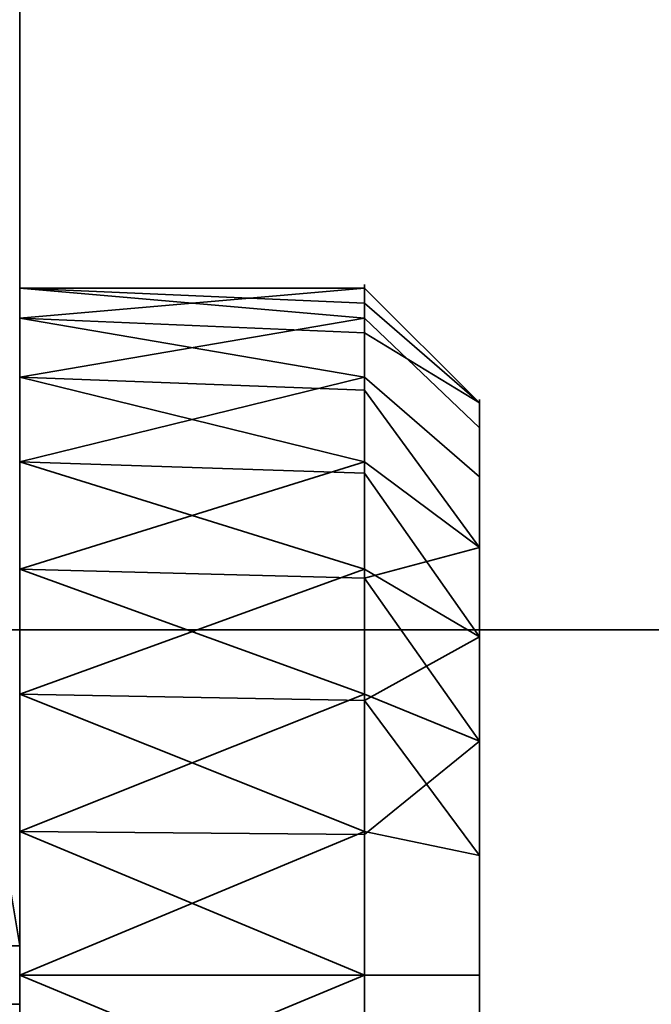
# Model space of a CAD drawing. Header units: millimetres. Extents: x -503 to 6703, y -110 to 193.
# Tile 276 of 656: x 337.5 to 340.25, y -15.63 to -11.35. Entities that reach past the tile are written whole.
import ezdxf

# ---------------------------------------------------------------- set-up
doc = ezdxf.new("R2010")
doc.units = ezdxf.units.MM
doc.layers.add('151', color=7, linetype='Continuous', true_color=0xffffff)

# ---------------------------------------------------------------- blocks, each defined once
blk = doc.blocks.new('UG_SURFACE_001')
at = {"layer": '151', "color": 252, "linetype": 'Continuous', "lineweight": 35}
for points in [[(502.5, -14, 2212.25), (502.5, 174.4, 2212.25), (-502.5, 174.4, 2212.25), (-502.5, -14, 2212.25)], [(-352.5, -14, 2062.2499), (-352.5, 174.4, 2062.2499), (352.5, 174.4, 2062.2499), (352.5, -14, 2062.2499)], [(502.5, -14, 2212.25), (-502.5, -14, 2212.25), (-352.5, -14, 2062.2499), (352.5, -14, 2062.2499)]]:
    blk.add_3dface(points, dxfattribs=at)
blk = doc.blocks.new('UG_SURFACE_068')
at = {"layer": '151', "color": 252, "linetype": 'Continuous', "lineweight": 35}
for points in [[(-368, -14, 2075.2499), (368, -14, 2075.2499), (366.5, -14, 2073.75), (-366.5, -14, 2073.75)], [(-368, -14, 2075.2499), (-368, -25.92, 2075.2499), (368, -25.92, 2075.2499), (368, -14, 2075.2499)], [(-366.5, -14, 2073.75), (366.5, -14, 2073.75), (366.5, -25.92, 2073.75), (-366.5, -25.92, 2073.75)]]:
    blk.add_3dface(points, dxfattribs=at)
blk = doc.blocks.new('UG_SURFACE_092')
at = {"layer": '151', "color": 252, "linetype": 'Continuous', "lineweight": 35}
for points in [[(335.5, -22, 331.25), (337.5, -22, 331.25), (337.5, -9, 331.25), (335.5, -9, 331.25)], [(335.5, -9, 322.25), (337.5, -9, 322.25), (337.5, -22, 322.25), (335.5, -22, 322.25)], [(337.5, -9, 331.25), (337.5, -13.7366, 329.1771), (337.5, -12.9019, 328.25)], [(337.5, -9, 331.25), (337.5, -22, 331.25), (337.5, -16.1237, 329.6844), (337.5, -14.8763, 329.6844)], [(337.5, -9, 322.25), (337.5, -12.6468, 325.8229), (337.5, -13.2706, 324.7426)], [(337.5, -12.9019, 328.25), (337.5, -12.5164, 327.0636), (337.5, -9, 331.25)], [(337.5, -12.5164, 327.0636), (337.5, -12.6468, 325.8229), (337.5, -9, 322.25), (337.5, -9, 331.25)], [(337.5, -14.8763, 329.6844), (337.5, -13.7366, 329.1771), (337.5, -9, 331.25)], [(337.5, -13.2706, 324.7426), (337.5, -14.2798, 324.0094), (337.5, -9, 322.25)], [(337.5, -22, 322.25), (337.5, -9, 322.25), (337.5, -15.5, 323.75), (337.5, -16.7202, 324.0094)], [(337.5, -14.2798, 324.0094), (337.5, -15.5, 323.75), (337.5, -9, 322.25)], [(337.5, -12.5164, 327.0636), (339, -12.5816, 327.0567), (339, -12.5164, 326.4364)], [(339, -12.5164, 326.4364), (337.5, -12.6468, 325.8229), (337.5, -12.5164, 327.0636)], [(339, -12.6468, 327.677), (337.5, -12.5164, 327.0636), (337.5, -12.9019, 328.25)], [(339, -12.6468, 327.677), (339, -12.5816, 327.0567), (337.5, -12.5164, 327.0636)], [(339, -12.5164, 326.4364), (339, -12.7092, 325.8432), (337.5, -12.6468, 325.8229)], [(339.5, -13.0137, 326.4887), (339, -12.5164, 326.4364), (339, -12.5816, 327.0567)], [(339, -12.7092, 325.8432), (339, -12.5164, 326.4364), (339.5, -13.0137, 326.4887)], [(339, -12.5816, 327.0567), (339, -12.6468, 327.677), (339.5, -13.1224, 327.5225), (339.5, -13.0137, 326.4887)], [(337.5, -12.6468, 325.8229), (339, -12.7092, 325.8432), (339, -12.9019, 325.25)], [(339, -12.9019, 325.25), (337.5, -13.2706, 324.7426), (337.5, -12.6468, 325.8229)], [(337.5, -12.9019, 328.25), (339, -12.9587, 328.2172), (339, -12.6468, 327.677)], [(339.5, -13.6421, 328.4228), (339.5, -13.1224, 327.5225), (339, -12.6468, 327.677), (339, -12.9587, 328.2172)], [(339.5, -13.0137, 326.4887), (339.5, -13.3349, 325.5), (339, -12.9019, 325.25), (339, -12.7092, 325.8432)], [(337.5, -12.9019, 328.25), (337.5, -13.7366, 329.1771), (339, -13.2706, 328.7574)], [(339, -13.2706, 328.7574), (339, -12.9587, 328.2172), (337.5, -12.9019, 328.25)], [(339, -12.9019, 325.25), (339, -13.3193, 324.7865), (337.5, -13.2706, 324.7426)], [(339, -13.3193, 324.7865), (339, -12.9019, 325.25), (339.5, -13.3349, 325.5), (339.5, -14.0305, 324.7274)], [(339, -12.9587, 328.2172), (339, -13.2706, 328.7574), (339.5, -13.6421, 328.4228)], [(339.5, -13.3349, 325.5), (339.5, -13.0137, 326.4887), (339.5, -13.1224, 327.5225), (339.5, -15.5, 326.75)], [(339.5, -13.1224, 327.5225), (339.5, -13.6421, 328.4228), (339.5, -14.4832, 329.0339), (339.5, -15.5, 326.75)], [(337.5, -14.2798, 324.0094), (337.5, -13.2706, 324.7426), (339, -13.7366, 324.3229)], [(337.5, -13.2706, 324.7426), (339, -13.3193, 324.7865), (339, -13.7366, 324.3229)], [(337.5, -13.7366, 329.1771), (339, -13.7752, 329.124), (339, -13.2706, 328.7574)], [(339.5, -14.4832, 329.0339), (339.5, -13.6421, 328.4228), (339, -13.2706, 328.7574), (339, -13.7752, 329.124)], [(339.5, -14.0305, 324.7274), (339, -13.7366, 324.3229), (339, -13.3193, 324.7865)], [(339.5, -15.5, 326.75), (339.5, -14.9802, 324.3046), (339.5, -14.0305, 324.7274), (339.5, -13.3349, 325.5)], [(337.5, -13.7366, 329.1771), (337.5, -14.8763, 329.6844), (339, -14.2798, 329.4906)], [(339, -14.2798, 329.4906), (339, -13.7752, 329.124), (337.5, -13.7366, 329.1771)], [(339, -13.7366, 324.3229), (339, -14.3065, 324.0693), (337.5, -14.2798, 324.0094)], [(339, -14.3065, 324.0693), (339, -13.7366, 324.3229), (339.5, -14.0305, 324.7274)], [(339, -13.7752, 329.124), (339, -14.2798, 329.4906), (339.5, -14.4832, 329.0339)], [(339.5, -14.0305, 324.7274), (339.5, -14.9802, 324.3046), (339, -14.8763, 323.8156), (339, -14.3065, 324.0693)], [(337.2102, -14.0959, 317.1327), (337.4239, -15.373, 317.1327), (337.5, -15.373, 316.75), (337.2835, -14.0788, 316.75)], [(337.2835, -14.0788, 314.75), (337.5, -15.373, 314.75), (337.4239, -15.373, 314.3673), (337.2102, -14.0959, 314.3673)], [(337.2835, -14.0788, 336.75), (337.5, -15.373, 336.75), (337.4239, -15.373, 336.3673), (337.2102, -14.0959, 336.3673)], [(337.2102, -14.0959, 339.1327), (337.4239, -15.373, 339.1327), (337.5, -15.373, 338.75), (337.2835, -14.0788, 338.75)], [(337.5, -15.373, 338.75), (337.5, -15.373, 336.75), (337.2835, -14.0788, 336.75), (337.2835, -14.0788, 338.75)], [(337.5, -15.373, 316.75), (337.5, -15.373, 314.75), (337.2835, -14.0788, 314.75), (337.2835, -14.0788, 316.75)], [(337.5, -15.5, 323.75), (337.5, -14.2798, 324.0094), (339, -14.8763, 323.8156)], [(337.5, -14.2798, 324.0094), (339, -14.3065, 324.0693), (339, -14.8763, 323.8156)], [(337.5, -14.8763, 329.6844), (339, -14.8899, 329.6203), (339, -14.2798, 329.4906)], [(339.5, -14.4832, 329.0339), (339, -14.2798, 329.4906), (339, -14.8899, 329.6203)], [(339, -14.8899, 329.6203), (339, -15.5, 329.75), (339.5, -15.5, 329.25), (339.5, -14.4832, 329.0339)], [(339.5, -14.4832, 329.0339), (339.5, -15.5, 329.25), (339.5, -16.5168, 329.0339), (339.5, -15.5, 326.75)], [(339, -15.5, 329.75), (337.5, -14.8763, 329.6844), (337.5, -16.1237, 329.6844)], [(339, -15.5, 329.75), (339, -14.8899, 329.6203), (337.5, -14.8763, 329.6844)], [(339, -14.8763, 323.8156), (339, -15.5, 323.75), (337.5, -15.5, 323.75)], [(339, -15.5, 323.75), (339, -14.8763, 323.8156), (339.5, -14.9802, 324.3046), (339.5, -15.5, 324.25)], [(339.5, -16.0198, 324.3046), (339.5, -15.5, 324.25), (339.5, -14.9802, 324.3046), (339.5, -15.5, 326.75)], [(337.4239, -15.373, 339.1327), (337.4239, -15.627, 339.1327), (337.5, -15.627, 338.75), (337.5, -15.373, 338.75)], [(337.4239, -15.627, 336.3673), (337.4239, -15.373, 336.3673), (337.5, -15.373, 336.75), (337.5, -15.627, 336.75)], [(337.4239, -15.373, 317.1327), (337.4239, -15.627, 317.1327), (337.5, -15.627, 316.75), (337.5, -15.373, 316.75)], [(337.4239, -15.627, 314.3673), (337.4239, -15.373, 314.3673), (337.5, -15.373, 314.75), (337.5, -15.627, 314.75)], [(337.5, -15.373, 338.75), (337.5, -15.627, 338.75), (337.5, -15.627, 336.75), (337.5, -15.373, 336.75)], [(337.5, -15.373, 316.75), (337.5, -15.627, 316.75), (337.5, -15.627, 314.75), (337.5, -15.373, 314.75)], [(337.5, -16.1237, 329.6844), (339, -16.1101, 329.6203), (339, -15.5, 329.75)], [(337.5, -15.5, 323.75), (339, -15.5, 323.75), (339, -16.1237, 323.8156)], [(339, -16.1237, 323.8156), (337.5, -16.7202, 324.0094), (337.5, -15.5, 323.75)], [(339.5, -16.5168, 329.0339), (339.5, -15.5, 329.25), (339, -15.5, 329.75), (339, -16.1101, 329.6203)], [(339.5, -15.5, 324.25), (339.5, -16.0198, 324.3046), (339, -16.1237, 323.8156), (339, -15.5, 323.75)], [(339.5, -16.5168, 329.0339), (339.5, -17.3579, 328.4228), (339.5, -17.8776, 327.5225), (339.5, -15.5, 326.75)], [(339.5, -17.8776, 327.5225), (339.5, -17.9863, 326.4887), (339.5, -17.6651, 325.5), (339.5, -15.5, 326.75)], [(339.5, -17.6651, 325.5), (339.5, -16.9695, 324.7274), (339.5, -16.0198, 324.3046), (339.5, -15.5, 326.75)]]:
    blk.add_3dface(points, dxfattribs=at)
blk = doc.blocks.new('UG_SURFACE_100')
at = {"layer": '151', "color": 252, "linetype": 'Continuous', "lineweight": 35}
for points in [[(335.5, -22, 1766.25), (337.5, -22, 1766.25), (337.5, -9, 1766.25), (335.5, -9, 1766.25)], [(335.5, -9, 1757.25), (337.5, -9, 1757.25), (337.5, -22, 1757.25), (335.5, -22, 1757.25)], [(337.5, -9, 1766.25), (337.5, -22, 1766.25), (337.5, -16.1237, 1764.6844), (337.5, -14.8763, 1764.6844)], [(337.5, -9, 1757.25), (337.5, -9, 1766.25), (337.5, -12.5164, 1762.0636), (337.5, -12.6468, 1760.8229)], [(337.5, -14.8763, 1764.6844), (337.5, -13.7366, 1764.1771), (337.5, -9, 1766.25)], [(337.5, -9, 1766.25), (337.5, -12.9019, 1763.25), (337.5, -12.5164, 1762.0636)], [(337.5, -12.6468, 1760.8229), (337.5, -13.2706, 1759.7426), (337.5, -9, 1757.25)], [(337.5, -13.7366, 1764.1771), (337.5, -12.9019, 1763.25), (337.5, -9, 1766.25)], [(337.5, -13.2706, 1759.7426), (337.5, -14.2798, 1759.0094), (337.5, -9, 1757.25)], [(337.5, -22, 1757.25), (337.5, -9, 1757.25), (337.5, -15.5, 1758.75), (337.5, -16.7202, 1759.0094)], [(337.5, -14.2798, 1759.0094), (337.5, -15.5, 1758.75), (337.5, -9, 1757.25)], [(337.5, -12.5164, 1762.0636), (339, -12.5816, 1762.0567), (339, -12.5164, 1761.4365)], [(339, -12.5164, 1761.4365), (337.5, -12.6468, 1760.8229), (337.5, -12.5164, 1762.0636)], [(337.5, -12.5164, 1762.0636), (337.5, -12.9019, 1763.25), (339, -12.6468, 1762.6771)], [(339, -12.6468, 1762.6771), (339, -12.5816, 1762.0567), (337.5, -12.5164, 1762.0636)], [(339, -12.5164, 1761.4365), (339, -12.7092, 1760.8432), (337.5, -12.6468, 1760.8229)], [(339.5, -13.0137, 1761.4887), (339, -12.5164, 1761.4365), (339, -12.5816, 1762.0567)], [(339, -12.7092, 1760.8432), (339, -12.5164, 1761.4365), (339.5, -13.0137, 1761.4887)], [(339, -12.5816, 1762.0567), (339, -12.6468, 1762.6771), (339.5, -13.1224, 1762.5226), (339.5, -13.0137, 1761.4887)], [(337.5, -13.2706, 1759.7426), (337.5, -12.6468, 1760.8229), (339, -12.9019, 1760.25)], [(337.5, -12.6468, 1760.8229), (339, -12.7092, 1760.8432), (339, -12.9019, 1760.25)], [(337.5, -12.9019, 1763.25), (339, -12.9587, 1763.2172), (339, -12.6468, 1762.6771)], [(339.5, -13.6421, 1763.4228), (339.5, -13.1224, 1762.5226), (339, -12.6468, 1762.6771), (339, -12.9587, 1763.2172)], [(339.5, -13.0137, 1761.4887), (339.5, -13.3349, 1760.5), (339, -12.9019, 1760.25), (339, -12.7092, 1760.8432)], [(339, -13.2706, 1763.7573), (337.5, -12.9019, 1763.25), (337.5, -13.7366, 1764.1771)], [(339, -13.2706, 1763.7573), (339, -12.9587, 1763.2172), (337.5, -12.9019, 1763.25)], [(339, -12.9019, 1760.25), (339, -13.3193, 1759.7865), (337.5, -13.2706, 1759.7426)], [(339, -13.3193, 1759.7865), (339, -12.9019, 1760.25), (339.5, -13.3349, 1760.5), (339.5, -14.0305, 1759.7275)], [(339, -12.9587, 1763.2172), (339, -13.2706, 1763.7573), (339.5, -13.6421, 1763.4228)], [(339.5, -13.3349, 1760.5), (339.5, -13.0137, 1761.4887), (339.5, -13.1224, 1762.5226), (339.5, -15.5, 1761.75)], [(339.5, -13.1224, 1762.5226), (339.5, -13.6421, 1763.4228), (339.5, -14.4832, 1764.0339), (339.5, -15.5, 1761.75)], [(337.5, -13.2706, 1759.7426), (339, -13.3193, 1759.7865), (339, -13.7366, 1759.323)], [(339, -13.7366, 1759.323), (337.5, -14.2798, 1759.0094), (337.5, -13.2706, 1759.7426)], [(337.5, -13.7366, 1764.1771), (339, -13.7752, 1764.124), (339, -13.2706, 1763.7573)], [(339.5, -13.6421, 1763.4228), (339, -13.2706, 1763.7573), (339, -13.7752, 1764.124)], [(339.5, -14.0305, 1759.7275), (339, -13.7366, 1759.323), (339, -13.3193, 1759.7865)], [(339.5, -15.5, 1761.75), (339.5, -14.9802, 1759.3046), (339.5, -14.0305, 1759.7275), (339.5, -13.3349, 1760.5)], [(339, -13.7752, 1764.124), (339, -14.2798, 1764.4906), (339.5, -14.4832, 1764.0339), (339.5, -13.6421, 1763.4228)], [(337.5, -13.7366, 1764.1771), (337.5, -14.8763, 1764.6844), (339, -14.2798, 1764.4906)], [(339, -14.2798, 1764.4906), (339, -13.7752, 1764.124), (337.5, -13.7366, 1764.1771)], [(339, -13.7366, 1759.323), (339, -14.3065, 1759.0692), (337.5, -14.2798, 1759.0094)], [(339, -14.3065, 1759.0692), (339, -13.7366, 1759.323), (339.5, -14.0305, 1759.7275), (339.5, -14.9802, 1759.3046)], [(337.2102, -14.0959, 1752.1327), (337.4239, -15.373, 1752.1327), (337.5, -15.373, 1751.75), (337.2835, -14.0788, 1751.75)], [(337.2835, -14.0788, 1749.75), (337.5, -15.373, 1749.75), (337.4239, -15.373, 1749.3674), (337.2102, -14.0959, 1749.3674)], [(337.2835, -14.0788, 1771.75), (337.5, -15.373, 1771.75), (337.4239, -15.373, 1771.3673), (337.2102, -14.0959, 1771.3673)], [(337.2102, -14.0959, 1774.1327), (337.4239, -15.373, 1774.1327), (337.5, -15.373, 1773.7499), (337.2835, -14.0788, 1773.7499)], [(337.5, -15.373, 1773.7499), (337.5, -15.373, 1771.75), (337.2835, -14.0788, 1771.75), (337.2835, -14.0788, 1773.7499)], [(337.5, -15.373, 1751.75), (337.5, -15.373, 1749.75), (337.2835, -14.0788, 1749.75), (337.2835, -14.0788, 1751.75)], [(337.5, -15.5, 1758.75), (337.5, -14.2798, 1759.0094), (339, -14.8763, 1758.8155)], [(337.5, -14.2798, 1759.0094), (339, -14.3065, 1759.0692), (339, -14.8763, 1758.8155)], [(337.5, -14.8763, 1764.6844), (339, -14.8899, 1764.6203), (339, -14.2798, 1764.4906)], [(339.5, -14.4832, 1764.0339), (339, -14.2798, 1764.4906), (339, -14.8899, 1764.6203)], [(339.5, -14.9802, 1759.3046), (339, -14.8763, 1758.8155), (339, -14.3065, 1759.0692)], [(339, -14.8899, 1764.6203), (339, -15.5, 1764.75), (339.5, -15.5, 1764.25), (339.5, -14.4832, 1764.0339)], [(339.5, -14.4832, 1764.0339), (339.5, -15.5, 1764.25), (339.5, -16.5168, 1764.0339), (339.5, -15.5, 1761.75)], [(337.5, -14.8763, 1764.6844), (337.5, -16.1237, 1764.6844), (339, -15.5, 1764.75)], [(339, -15.5, 1764.75), (339, -14.8899, 1764.6203), (337.5, -14.8763, 1764.6844)], [(339, -14.8763, 1758.8155), (339, -15.5, 1758.75), (337.5, -15.5, 1758.75)], [(339, -15.5, 1758.75), (339, -14.8763, 1758.8155), (339.5, -14.9802, 1759.3046), (339.5, -15.5, 1759.25)], [(339.5, -16.0198, 1759.3046), (339.5, -15.5, 1759.25), (339.5, -14.9802, 1759.3046), (339.5, -15.5, 1761.75)], [(337.4239, -15.373, 1774.1327), (337.4239, -15.627, 1774.1327), (337.5, -15.627, 1773.7499), (337.5, -15.373, 1773.7499)], [(337.4239, -15.627, 1771.3673), (337.4239, -15.373, 1771.3673), (337.5, -15.373, 1771.75), (337.5, -15.627, 1771.75)], [(337.4239, -15.373, 1752.1327), (337.4239, -15.627, 1752.1327), (337.5, -15.627, 1751.75), (337.5, -15.373, 1751.75)], [(337.4239, -15.627, 1749.3674), (337.4239, -15.373, 1749.3674), (337.5, -15.373, 1749.75), (337.5, -15.627, 1749.75)], [(337.5, -15.373, 1773.7499), (337.5, -15.627, 1773.7499), (337.5, -15.627, 1771.75), (337.5, -15.373, 1771.75)], [(337.5, -15.373, 1751.75), (337.5, -15.627, 1751.75), (337.5, -15.627, 1749.75), (337.5, -15.373, 1749.75)], [(337.5, -16.1237, 1764.6844), (339, -16.1101, 1764.6203), (339, -15.5, 1764.75)], [(337.5, -15.5, 1758.75), (339, -15.5, 1758.75), (339, -16.1237, 1758.8155)], [(339, -16.1237, 1758.8155), (337.5, -16.7202, 1759.0094), (337.5, -15.5, 1758.75)], [(339.5, -16.5168, 1764.0339), (339.5, -15.5, 1764.25), (339, -15.5, 1764.75), (339, -16.1101, 1764.6203)], [(339.5, -15.5, 1759.25), (339.5, -16.0198, 1759.3046), (339, -16.1237, 1758.8155), (339, -15.5, 1758.75)], [(339.5, -16.5168, 1764.0339), (339.5, -17.3579, 1763.4228), (339.5, -17.8776, 1762.5226), (339.5, -15.5, 1761.75)], [(339.5, -17.8776, 1762.5226), (339.5, -17.9863, 1761.4887), (339.5, -17.6651, 1760.5), (339.5, -15.5, 1761.75)], [(339.5, -17.6651, 1760.5), (339.5, -16.9695, 1759.7275), (339.5, -16.0198, 1759.3046), (339.5, -15.5, 1761.75)]]:
    blk.add_3dface(points, dxfattribs=at)
blk = doc.blocks.new('UG_SURFACE_104')
at = {"layer": '151', "color": 252, "linetype": 'Continuous', "lineweight": 35}
for points in [[(335.5, -22, 1516.25), (337.5, -22, 1516.25), (337.5, -9, 1516.25), (335.5, -9, 1516.25)], [(335.5, -9, 1507.25), (337.5, -9, 1507.25), (337.5, -22, 1507.25), (335.5, -22, 1507.25)], [(337.5, -9, 1516.25), (337.5, -22, 1516.25), (337.5, -16.1237, 1514.6844), (337.5, -14.8763, 1514.6844)], [(337.5, -9, 1507.25), (337.5, -9, 1516.25), (337.5, -12.5164, 1512.0636), (337.5, -12.6468, 1510.8229)], [(337.5, -14.8763, 1514.6844), (337.5, -13.7366, 1514.1771), (337.5, -9, 1516.25)], [(337.5, -9, 1516.25), (337.5, -12.9019, 1513.25), (337.5, -12.5164, 1512.0636)], [(337.5, -12.6468, 1510.8229), (337.5, -13.2706, 1509.7426), (337.5, -9, 1507.25)], [(337.5, -13.7366, 1514.1771), (337.5, -12.9019, 1513.25), (337.5, -9, 1516.25)], [(337.5, -13.2706, 1509.7426), (337.5, -14.2798, 1509.0094), (337.5, -9, 1507.25)], [(337.5, -22, 1507.25), (337.5, -9, 1507.25), (337.5, -15.5, 1508.75), (337.5, -16.7202, 1509.0094)], [(337.5, -14.2798, 1509.0094), (337.5, -15.5, 1508.75), (337.5, -9, 1507.25)], [(337.5, -12.6468, 1510.8229), (337.5, -12.5164, 1512.0636), (339, -12.5164, 1511.4365)], [(337.5, -12.5164, 1512.0636), (339, -12.5816, 1512.0567), (339, -12.5164, 1511.4365)], [(339, -12.6468, 1512.6771), (337.5, -12.5164, 1512.0636), (337.5, -12.9019, 1513.25)], [(339, -12.6468, 1512.6771), (339, -12.5816, 1512.0567), (337.5, -12.5164, 1512.0636)], [(339, -12.5164, 1511.4365), (339, -12.7092, 1510.8432), (337.5, -12.6468, 1510.8229)], [(339.5, -13.0137, 1511.4887), (339, -12.5164, 1511.4365), (339, -12.5816, 1512.0567)], [(339, -12.7092, 1510.8432), (339, -12.5164, 1511.4365), (339.5, -13.0137, 1511.4887)], [(339, -12.5816, 1512.0567), (339, -12.6468, 1512.6771), (339.5, -13.1224, 1512.5226), (339.5, -13.0137, 1511.4887)], [(337.5, -13.2706, 1509.7426), (337.5, -12.6468, 1510.8229), (339, -12.9019, 1510.25)], [(337.5, -12.6468, 1510.8229), (339, -12.7092, 1510.8432), (339, -12.9019, 1510.25)], [(337.5, -12.9019, 1513.25), (339, -12.9587, 1513.2172), (339, -12.6468, 1512.6771)], [(339.5, -13.6421, 1513.4228), (339.5, -13.1224, 1512.5226), (339, -12.6468, 1512.6771), (339, -12.9587, 1513.2172)], [(339.5, -13.0137, 1511.4887), (339.5, -13.3349, 1510.5), (339, -12.9019, 1510.25), (339, -12.7092, 1510.8432)], [(337.5, -12.9019, 1513.25), (337.5, -13.7366, 1514.1771), (339, -13.2706, 1513.7573)], [(339, -13.2706, 1513.7573), (339, -12.9587, 1513.2172), (337.5, -12.9019, 1513.25)], [(339, -12.9019, 1510.25), (339, -13.3193, 1509.7865), (337.5, -13.2706, 1509.7426)], [(339, -13.3193, 1509.7865), (339, -12.9019, 1510.25), (339.5, -13.3349, 1510.5), (339.5, -14.0305, 1509.7275)], [(339, -12.9587, 1513.2172), (339, -13.2706, 1513.7573), (339.5, -13.6421, 1513.4228)], [(339.5, -13.3349, 1510.5), (339.5, -13.0137, 1511.4887), (339.5, -13.1224, 1512.5226), (339.5, -15.5, 1511.75)], [(339.5, -13.1224, 1512.5226), (339.5, -13.6421, 1513.4228), (339.5, -14.4832, 1514.0339), (339.5, -15.5, 1511.75)], [(337.5, -13.2706, 1509.7426), (339, -13.3193, 1509.7865), (339, -13.7366, 1509.323)], [(339, -13.7366, 1509.323), (337.5, -14.2798, 1509.0094), (337.5, -13.2706, 1509.7426)], [(337.5, -13.7366, 1514.1771), (339, -13.7752, 1514.124), (339, -13.2706, 1513.7573)], [(339.5, -13.6421, 1513.4228), (339, -13.2706, 1513.7573), (339, -13.7752, 1514.124)], [(339.5, -14.0305, 1509.7275), (339, -13.7366, 1509.323), (339, -13.3193, 1509.7865)], [(339.5, -15.5, 1511.75), (339.5, -14.9802, 1509.3046), (339.5, -14.0305, 1509.7275), (339.5, -13.3349, 1510.5)], [(339, -13.7752, 1514.124), (339, -14.2798, 1514.4906), (339.5, -14.4832, 1514.0339), (339.5, -13.6421, 1513.4228)], [(337.5, -13.7366, 1514.1771), (337.5, -14.8763, 1514.6844), (339, -14.2798, 1514.4906)], [(339, -14.2798, 1514.4906), (339, -13.7752, 1514.124), (337.5, -13.7366, 1514.1771)], [(339, -13.7366, 1509.323), (339, -14.3065, 1509.0692), (337.5, -14.2798, 1509.0094)], [(339, -14.3065, 1509.0692), (339, -13.7366, 1509.323), (339.5, -14.0305, 1509.7275), (339.5, -14.9802, 1509.3046)], [(337.2102, -14.0959, 1502.1327), (337.4239, -15.373, 1502.1327), (337.5, -15.373, 1501.75), (337.2835, -14.0788, 1501.75)], [(337.2835, -14.0788, 1499.75), (337.5, -15.373, 1499.75), (337.4239, -15.373, 1499.3674), (337.2102, -14.0959, 1499.3674)], [(337.2835, -14.0788, 1521.75), (337.5, -15.373, 1521.75), (337.4239, -15.373, 1521.3673), (337.2102, -14.0959, 1521.3673)], [(337.2102, -14.0959, 1524.1327), (337.4239, -15.373, 1524.1327), (337.5, -15.373, 1523.7499), (337.2835, -14.0788, 1523.7499)], [(337.5, -15.373, 1523.7499), (337.5, -15.373, 1521.75), (337.2835, -14.0788, 1521.75), (337.2835, -14.0788, 1523.7499)], [(337.5, -15.373, 1501.75), (337.5, -15.373, 1499.75), (337.2835, -14.0788, 1499.75), (337.2835, -14.0788, 1501.75)], [(337.5, -15.5, 1508.75), (337.5, -14.2798, 1509.0094), (339, -14.8763, 1508.8155)], [(337.5, -14.2798, 1509.0094), (339, -14.3065, 1509.0692), (339, -14.8763, 1508.8155)], [(337.5, -14.8763, 1514.6844), (339, -14.8899, 1514.6203), (339, -14.2798, 1514.4906)], [(339.5, -14.4832, 1514.0339), (339, -14.2798, 1514.4906), (339, -14.8899, 1514.6203)], [(339.5, -14.9802, 1509.3046), (339, -14.8763, 1508.8155), (339, -14.3065, 1509.0692)], [(339, -14.8899, 1514.6203), (339, -15.5, 1514.75), (339.5, -15.5, 1514.25), (339.5, -14.4832, 1514.0339)], [(339.5, -14.4832, 1514.0339), (339.5, -15.5, 1514.25), (339.5, -16.5168, 1514.0339), (339.5, -15.5, 1511.75)], [(337.5, -14.8763, 1514.6844), (337.5, -16.1237, 1514.6844), (339, -15.5, 1514.75)], [(339, -15.5, 1514.75), (339, -14.8899, 1514.6203), (337.5, -14.8763, 1514.6844)], [(339, -14.8763, 1508.8155), (339, -15.5, 1508.75), (337.5, -15.5, 1508.75)], [(339, -15.5, 1508.75), (339, -14.8763, 1508.8155), (339.5, -14.9802, 1509.3046), (339.5, -15.5, 1509.25)], [(339.5, -16.0198, 1509.3046), (339.5, -15.5, 1509.25), (339.5, -14.9802, 1509.3046), (339.5, -15.5, 1511.75)], [(337.4239, -15.373, 1524.1327), (337.4239, -15.627, 1524.1327), (337.5, -15.627, 1523.7499), (337.5, -15.373, 1523.7499)], [(337.4239, -15.627, 1521.3673), (337.4239, -15.373, 1521.3673), (337.5, -15.373, 1521.75), (337.5, -15.627, 1521.75)], [(337.4239, -15.373, 1502.1327), (337.4239, -15.627, 1502.1327), (337.5, -15.627, 1501.75), (337.5, -15.373, 1501.75)], [(337.4239, -15.627, 1499.3674), (337.4239, -15.373, 1499.3674), (337.5, -15.373, 1499.75), (337.5, -15.627, 1499.75)], [(337.5, -15.373, 1523.7499), (337.5, -15.627, 1523.7499), (337.5, -15.627, 1521.75), (337.5, -15.373, 1521.75)], [(337.5, -15.373, 1501.75), (337.5, -15.627, 1501.75), (337.5, -15.627, 1499.75), (337.5, -15.373, 1499.75)], [(337.5, -16.1237, 1514.6844), (339, -16.1101, 1514.6203), (339, -15.5, 1514.75)], [(337.5, -15.5, 1508.75), (339, -15.5, 1508.75), (339, -16.1237, 1508.8155)], [(339, -16.1237, 1508.8155), (337.5, -16.7202, 1509.0094), (337.5, -15.5, 1508.75)], [(339.5, -16.5168, 1514.0339), (339.5, -15.5, 1514.25), (339, -15.5, 1514.75), (339, -16.1101, 1514.6203)], [(339.5, -15.5, 1509.25), (339.5, -16.0198, 1509.3046), (339, -16.1237, 1508.8155), (339, -15.5, 1508.75)], [(339.5, -16.5168, 1514.0339), (339.5, -17.3579, 1513.4228), (339.5, -17.8776, 1512.5226), (339.5, -15.5, 1511.75)], [(339.5, -17.8776, 1512.5226), (339.5, -17.9863, 1511.4887), (339.5, -17.6651, 1510.5), (339.5, -15.5, 1511.75)], [(339.5, -17.6651, 1510.5), (339.5, -16.9695, 1509.7275), (339.5, -16.0198, 1509.3046), (339.5, -15.5, 1511.75)]]:
    blk.add_3dface(points, dxfattribs=at)

msp = doc.modelspace()

# ---------------------------------------------------------------- linework, layer by layer
at = {"layer": '151', "color": 252, "linetype": 'Continuous', "lineweight": -3, "true_color": 0x939598}
for p, q in [((-502.5, -14, 2212.25), (502.5, -14, 2212.25)), ((368, -14, 2075.25), (-368, -14, 2075.25)), ((366.5, -14, 2073.75), (-366.5, -14, 2073.75)), ((352.5, -14, 2062.25), (-352.5, -14, 2062.25))]:
    msp.add_line(p, q, dxfattribs=at)
at = {"layer": '151', "color": 252, "linetype": 'Continuous', "lineweight": -3, "true_color": 0x939598, "extrusion": (-1, 0, 0)}
for centre in [(15.5, 326.75, -339), (15.5, 1761.75, -339), (15.5, 1511.75, -339)]:
    msp.add_circle(centre, 3, dxfattribs=at)
at = {"layer": '151', "color": 252, "linetype": 'Continuous', "lineweight": -3, "true_color": 0x939598, "extrusion": (1, 0, 0)}
for centre in [(-15.5, 326.75, 339.5), (-15.5, 1761.75, 339.5), (-15.5, 1511.75, 339.5)]:
    msp.add_circle(centre, 2.5, dxfattribs=at)

# ---------------------------------------------------------------- block references
at = {"layer": '151', "color": 252, "linetype": 'Continuous', "lineweight": -3, "true_color": 0x939598}
for name in ['UG_SURFACE_001', 'UG_SURFACE_068', 'UG_SURFACE_092', 'UG_SURFACE_100', 'UG_SURFACE_104']:
    msp.add_blockref(name, (0, 0), dxfattribs=at)

doc.saveas('drawing.dxf')
